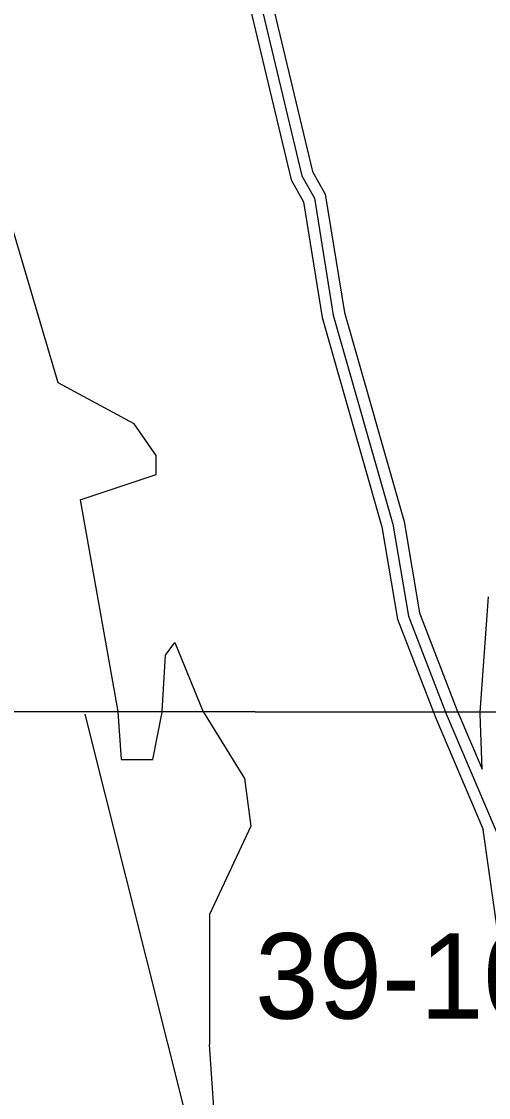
# Model space of a CAD drawing. Extents: x 457167 to 656239, y 1787309 to 1969297.
# Drawn here: x 589617 to 590848, y 1922697 to 1925531 of the extents above; entities that cross this region are included whole.
import ezdxf

# ---------------------------------------------------------------- set-up
doc = ezdxf.new("R2010")
doc.units = 0
for name, color, linetype in [('Level 1', 7, 'Continuous'), ('Level 2', 7, 'Continuous'), ('Level 23', 7, 'Continuous'), ('Level 31', 7, 'Continuous'), ('Level 32', 7, 'Continuous'), ('Level 5', 7, 'Continuous'), ('Level 63', 7, 'Continuous')]:
    doc.layers.add(name, color=color, linetype=linetype)

msp = doc.modelspace()

# ---------------------------------------------------------------- linework, layer by layer
at = {"layer": 'Level 1'}
msp.add_line((590230.84, 1921932.634), (589784.466, 1923706.976), dxfattribs=at)
at = {"layer": 'Level 23'}
msp.add_line((590826.063, 1923711.808), (590847.74, 1924015.841), dxfattribs=at)
for points in [[(590830.954, 1923561.761), (590825.758, 1923707.558), (590826.061, 1923711.808)], [(591062.599, 1922294.434), (590904.555, 1922900.996), (590833.319, 1923403.017)]]:
    msp.add_lwpolyline(points, dxfattribs=at)
at = {"layer": 'Level 31'}
for points in [[(590206.339, 1925749.881), (590355.508, 1925124.511), (590388.765, 1925065.905), (590438.417, 1924757.446), (590595.67, 1924206.972), (590637.183, 1923965.076), (590734.616, 1923711.956)], [(590734.614, 1923711.956), (590736.493, 1923707.076), (590877.617, 1923375.546)]]:
    msp.add_lwpolyline(points, dxfattribs=at)
at = {"layer": 'Level 32'}
msp.add_line((590767.043, 1923711.903), (590830.954, 1923561.761), dxfattribs=at)
for points in [[(590177.158, 1925742.921), (590327.314, 1925113.408), (590360.005, 1925055.8), (590409.081, 1924750.919), (590566.377, 1924200.296), (590608.118, 1923957.071), (590702.45, 1923712.008)], [(590235.521, 1925756.842), (590383.701, 1925135.614), (590417.525, 1925076.009), (590467.753, 1924763.973), (590624.963, 1924213.65), (590666.248, 1923973.079), (590764.304, 1923718.342), (590767.045, 1923711.903)], [(590702.448, 1923712.008), (590708.683, 1923695.808), (590833.319, 1923403.017)]]:
    msp.add_lwpolyline(points, dxfattribs=at)
at = {"layer": 'Level 5'}
msp.add_line((589771.491, 1924271.03), (589870.741, 1923713.348), dxfattribs=at)
for points in [[(589713.456, 1924579.546), (589572.228, 1925054.847), (589373.104, 1925922.057), (589356.69, 1926180.513), (589290.157, 1926322.296), (589207.151, 1926655.814), (589149.216, 1927072.704), (589066.111, 1927306.219), (589041.298, 1927481.313), (588991.346, 1927556.405), (588983.145, 1927664.777), (588958.135, 1927689.817), (588850.603, 1928456.866), (588775.74, 1928623.689), (588742.656, 1928882.145), (588692.763, 1928990.587)], [(589771.491, 1924271.03), (589971.623, 1924337.492), (589971.662, 1924387.513), (589913.401, 1924470.946), (589713.456, 1924579.546)], [(589987.672, 1923713.16), (589996.12, 1923862.291), (590021.16, 1923895.632), (590095.647, 1923712.986)], [(589870.739, 1923713.348), (589870.908, 1923712.396), (589879.11, 1923587.314)], [(589879.11, 1923587.314), (589962.481, 1923587.254), (589987.619, 1923712.267), (589987.67, 1923713.16)], [(590095.645, 1923712.986), (590095.991, 1923712.138), (590204.194, 1923536.974), (590220.737, 1923411.891), (590112.109, 1923178.606), (590111.753, 1922836.817)], [(590294.178, 1921927.956), (590136.369, 1922478.318), (590111.753, 1922836.817)]]:
    msp.add_lwpolyline(points, dxfattribs=at)
at = {"layer": 'Level 63'}
for points in [[(576805.547, 1923734.416), (616521.964, 1923670.374), (616570.407, 1969126.078), (576903.181, 1969190.287), (576805.547, 1923734.416)], [(576708.289, 1878279.4), (616473.709, 1878215.526), (616521.962, 1923670.374), (576805.545, 1923734.416), (576708.289, 1878279.4)]]:
    msp.add_lwpolyline(points, dxfattribs=at)

# ---------------------------------------------------------------- texts
at = {"layer": 'Level 2'}
msp.add_text('39-10-31', height=225, dxfattribs=at).set_placement((590232.235, 1922904.712))

doc.saveas('drawing.dxf')
